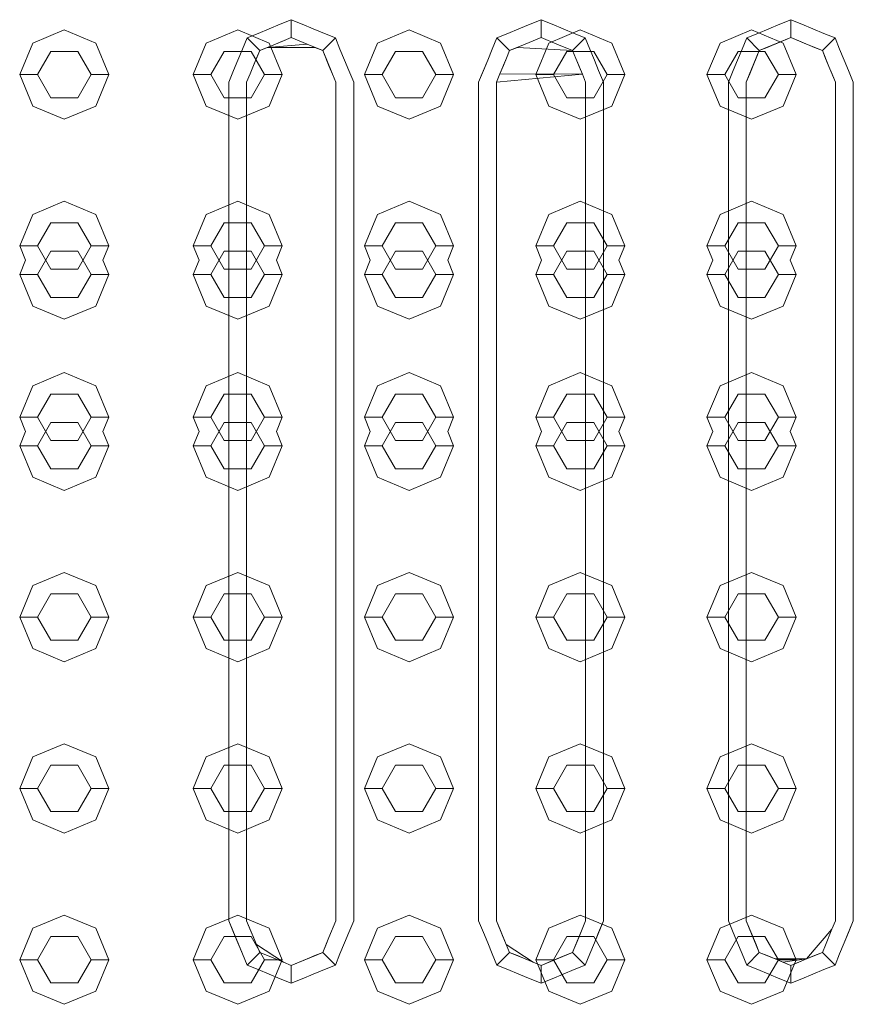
# Model space of a CAD drawing. Header units: millimetres. Extents: x 2 to 902, y -447 to 199.
# Tile 543 of 656: x 26.745 to 27.212, y 154.983 to 155.535. Entities that reach past the tile are written whole.
import ezdxf

# ---------------------------------------------------------------- set-up
doc = ezdxf.new("R2010")
doc.units = ezdxf.units.MM
doc.header["$MEASUREMENT"] = 0
doc.layers.add('IFC-Elemento construtivo genérico-Contorno', color=253, linetype='Continuous', lineweight=5)

msp = doc.modelspace()

# ---------------------------------------------------------------- linework, layer by layer
at = {"layer": 'IFC-Elemento construtivo genérico-Contorno', "color": 7, "lineweight": 5}
for p, q in [((26.88473, 155.53007), (26.89092, 155.53263)), ((26.89092, 155.53263), (26.89711, 155.5352)), ((26.89711, 155.5252), (26.89711, 155.5352)), ((26.89711, 155.5352), (26.90329, 155.53263)), ((26.90329, 155.53263), (26.90948, 155.53007)), ((27.02473, 155.53007), (27.03092, 155.53263)), ((27.03092, 155.53263), (27.03711, 155.5352)), ((27.03711, 155.5252), (27.03711, 155.5352)), ((27.03711, 155.5352), (27.04329, 155.53263)), ((27.04329, 155.53263), (27.04948, 155.53007)), ((27.16473, 155.53007), (27.17092, 155.53263)), ((27.17092, 155.53263), (27.17711, 155.5352)), ((27.17711, 155.5252), (27.17711, 155.5352)), ((27.17711, 155.5352), (27.18329, 155.53263)), ((27.18329, 155.53263), (27.18948, 155.53007)), ((26.75225, 155.5221), (26.76992, 155.52943)), ((26.76992, 155.52943), (26.7876, 155.5221)), ((26.84943, 155.5221), (26.86711, 155.52943)), ((26.86711, 155.52943), (26.88478, 155.5221)), ((26.87236, 155.52495), (26.87854, 155.52751)), ((26.87854, 155.52751), (26.88473, 155.53007)), ((26.90948, 155.53007), (26.91567, 155.52751)), ((26.91567, 155.52751), (26.92186, 155.52495)), ((26.94543, 155.5221), (26.96311, 155.52943)), ((26.96311, 155.52943), (26.98078, 155.5221)), ((27.01236, 155.52495), (27.01854, 155.52751)), ((27.01854, 155.52751), (27.02473, 155.53007)), ((27.04143, 155.5221), (27.05911, 155.52943)), ((27.04948, 155.53007), (27.05567, 155.52751)), ((27.05567, 155.52751), (27.06186, 155.52495)), ((27.05911, 155.52943), (27.07678, 155.5221)), ((27.13743, 155.5221), (27.15511, 155.52943)), ((27.15236, 155.52495), (27.15854, 155.52751)), ((27.15511, 155.52943), (27.17278, 155.5221)), ((27.15854, 155.52751), (27.16473, 155.53007)), ((27.18948, 155.53007), (27.19567, 155.52751)), ((27.19567, 155.52751), (27.20186, 155.52495)), ((26.74492, 155.50443), (26.75225, 155.5221)), ((26.7876, 155.5221), (26.79492, 155.50443)), ((26.84211, 155.50443), (26.84943, 155.5221)), ((26.86979, 155.51876), (26.87236, 155.52495)), ((26.87236, 155.52495), (26.87943, 155.51788)), ((26.87943, 155.51788), (26.88827, 155.52154)), ((26.88383, 155.5197), (26.90594, 155.52154)), ((26.88385, 155.5197), (26.88827, 155.52154)), ((26.88478, 155.5221), (26.89211, 155.50443)), ((26.88827, 155.52154), (26.89711, 155.5252)), ((26.88827, 155.52154), (26.89269, 155.52336)), ((26.89269, 155.52336), (26.89711, 155.5252)), ((26.89711, 155.5252), (26.90594, 155.52154)), ((26.89711, 155.5252), (26.90153, 155.52336)), ((26.90153, 155.52336), (26.90594, 155.52154)), ((26.90594, 155.52154), (26.91478, 155.51788)), ((26.91478, 155.51788), (26.92186, 155.52495)), ((26.92186, 155.52495), (26.92442, 155.51876)), ((26.93811, 155.50443), (26.94543, 155.5221)), ((26.98078, 155.5221), (26.98811, 155.50443)), ((27.00979, 155.51876), (27.01236, 155.52495)), ((27.01236, 155.52495), (27.01943, 155.51788)), ((27.01943, 155.51788), (27.02827, 155.52154)), ((27.02827, 155.52154), (27.03711, 155.5252)), ((27.03411, 155.50443), (27.04143, 155.5221)), ((27.03711, 155.5252), (27.04594, 155.52154)), ((27.04594, 155.52154), (27.05478, 155.51788)), ((27.05478, 155.51788), (27.06186, 155.52495)), ((27.06186, 155.52495), (27.06442, 155.51876)), ((27.07678, 155.5221), (27.08411, 155.50443)), ((27.13011, 155.50443), (27.13743, 155.5221)), ((27.14979, 155.51876), (27.15236, 155.52495)), ((27.15236, 155.52495), (27.15943, 155.51788)), ((27.15943, 155.51788), (27.17711, 155.5252)), ((27.15943, 155.51788), (27.16827, 155.52154)), ((27.16385, 155.5197), (27.17269, 155.52336)), ((27.16827, 155.52154), (27.17711, 155.5252)), ((27.17269, 155.52336), (27.17711, 155.5252)), ((27.17278, 155.5221), (27.18011, 155.50443)), ((27.17711, 155.5252), (27.18594, 155.52154)), ((27.17711, 155.5252), (27.18153, 155.52336)), ((27.18153, 155.52336), (27.19036, 155.5197)), ((27.18594, 155.52154), (27.19478, 155.51788)), ((27.19478, 155.51788), (27.20186, 155.52495)), ((27.20186, 155.52495), (27.20442, 155.51876)), ((26.75492, 155.50443), (26.76242, 155.51742)), ((26.76242, 155.51742), (26.77742, 155.51742)), ((26.77742, 155.51742), (26.78492, 155.50443)), ((26.85211, 155.50443), (26.85961, 155.51742)), ((26.85961, 155.51742), (26.87461, 155.51742)), ((26.86723, 155.51257), (26.86979, 155.51876)), ((26.87461, 155.51742), (26.88211, 155.50443)), ((26.876, 155.50958), (26.87943, 155.51788)), ((26.87771, 155.51373), (26.87943, 155.51788)), ((26.87943, 155.51788), (26.88385, 155.5197)), ((26.88385, 155.5197), (26.91038, 155.5197)), ((26.91036, 155.5197), (26.91478, 155.51788)), ((26.91478, 155.51788), (26.91844, 155.50904)), ((26.91478, 155.51788), (26.91661, 155.51345)), ((26.92442, 155.51876), (26.92698, 155.51257)), ((26.94811, 155.50443), (26.95561, 155.51742)), ((26.95561, 155.51742), (26.97061, 155.51742)), ((26.97061, 155.51742), (26.97811, 155.50443)), ((27.00723, 155.51257), (27.00979, 155.51876)), ((27.01771, 155.51373), (27.01943, 155.51788)), ((27.01943, 155.51788), (27.02385, 155.5197)), ((27.02385, 155.5197), (27.05478, 155.51788)), ((27.04411, 155.50443), (27.05161, 155.51742)), ((27.05161, 155.51742), (27.06661, 155.51742)), ((27.05478, 155.51788), (27.05844, 155.50904)), ((27.05478, 155.51788), (27.05661, 155.51345)), ((27.06442, 155.51876), (27.06698, 155.51257)), ((27.06661, 155.51742), (27.07411, 155.50443)), ((27.14011, 155.50443), (27.14761, 155.51742)), ((27.14723, 155.51257), (27.14979, 155.51876)), ((27.14761, 155.51742), (27.16261, 155.51742)), ((27.15211, 155.5002), (27.15943, 155.51788)), ((27.15405, 155.5049), (27.15943, 155.51788)), ((27.156, 155.50958), (27.15943, 155.51788)), ((27.15771, 155.51373), (27.15943, 155.51788)), ((27.15943, 155.51788), (27.16385, 155.5197)), ((27.16261, 155.51742), (27.17011, 155.50443)), ((27.19036, 155.5197), (27.19478, 155.51788)), ((27.19478, 155.51788), (27.19844, 155.50904)), ((27.19478, 155.51788), (27.19661, 155.51345)), ((27.20442, 155.51876), (27.20698, 155.51257)), ((26.86483, 155.50677), (26.86723, 155.51257)), ((26.876, 155.50958), (26.87771, 155.51373)), ((26.91661, 155.51345), (26.92028, 155.50461)), ((26.92698, 155.51257), (26.92938, 155.50677)), ((27.00211, 155.5002), (27.00723, 155.51257)), ((27.00483, 155.50677), (27.00723, 155.51257)), ((27.01405, 155.5049), (27.01771, 155.51373)), ((27.016, 155.50958), (27.01771, 155.51373)), ((27.05661, 155.51345), (27.06028, 155.50461)), ((27.06698, 155.51257), (27.06938, 155.50677)), ((27.14483, 155.50677), (27.14723, 155.51257)), ((27.156, 155.50958), (27.15771, 155.51373)), ((27.19661, 155.51345), (27.19844, 155.50904)), ((27.20698, 155.51257), (27.20938, 155.50677)), ((26.86211, 155.5002), (26.86483, 155.50677)), ((26.87211, 155.5002), (26.87405, 155.5049)), ((26.87405, 155.5049), (26.876, 155.50958)), ((26.91844, 155.50904), (26.92028, 155.50461)), ((26.92938, 155.50677), (26.93211, 155.5002)), ((27.00211, 155.5002), (27.00483, 155.50677)), ((27.01211, 155.5002), (27.01405, 155.5049)), ((27.01405, 155.5049), (27.016, 155.50958)), ((27.01405, 155.5049), (27.06028, 155.50461)), ((27.05844, 155.50904), (27.06028, 155.50461)), ((27.06938, 155.50677), (27.07211, 155.5002)), ((27.14211, 155.5002), (27.14483, 155.50677)), ((27.15211, 155.5002), (27.15405, 155.5049)), ((27.15405, 155.5049), (27.156, 155.50958)), ((27.19844, 155.50904), (27.20211, 155.5002)), ((27.19844, 155.50904), (27.20028, 155.50461)), ((27.20938, 155.50677), (27.21211, 155.5002)), ((26.74492, 155.50443), (26.75492, 155.50443)), ((26.74492, 155.50443), (26.75225, 155.48675)), ((26.75492, 155.50443), (26.76242, 155.49144)), ((26.77742, 155.49144), (26.78492, 155.50443)), ((26.78492, 155.50443), (26.79492, 155.50443)), ((26.7876, 155.48675), (26.79492, 155.50443)), ((26.84211, 155.50443), (26.85211, 155.50443)), ((26.84211, 155.50443), (26.84943, 155.48675)), ((26.85211, 155.50443), (26.85961, 155.49144)), ((26.86211, 155.0302), (26.86211, 155.5002)), ((26.87211, 155.0302), (26.87211, 155.5002)), ((26.87461, 155.49144), (26.88211, 155.50443)), ((26.88211, 155.50443), (26.89211, 155.50443)), ((26.88478, 155.48675), (26.89211, 155.50443)), ((26.92028, 155.50461), (26.92211, 155.5002)), ((26.92211, 155.0302), (26.92211, 155.5002)), ((26.93211, 155.0302), (26.93211, 155.5002)), ((26.93811, 155.50443), (26.94811, 155.50443)), ((26.93811, 155.50443), (26.94543, 155.48675)), ((26.94811, 155.50443), (26.95561, 155.49144)), ((26.97061, 155.49144), (26.97811, 155.50443)), ((26.97811, 155.50443), (26.98811, 155.50443)), ((26.98078, 155.48675), (26.98811, 155.50443)), ((27.00211, 155.0302), (27.00211, 155.5002)), ((27.01211, 155.5002), (27.06028, 155.50461)), ((27.01211, 155.0302), (27.01211, 155.5002)), ((27.03411, 155.50443), (27.04411, 155.50443)), ((27.03411, 155.50443), (27.04143, 155.48675)), ((27.04411, 155.50443), (27.05161, 155.49144)), ((27.06028, 155.50461), (27.06211, 155.5002)), ((27.06211, 155.0302), (27.06211, 155.5002)), ((27.06661, 155.49144), (27.07411, 155.50443)), ((27.07211, 155.0302), (27.07211, 155.5002)), ((27.07411, 155.50443), (27.08411, 155.50443)), ((27.07678, 155.48675), (27.08411, 155.50443)), ((27.13011, 155.50443), (27.14011, 155.50443)), ((27.13011, 155.50443), (27.13743, 155.48675)), ((27.14011, 155.50443), (27.14761, 155.49144)), ((27.14211, 155.0302), (27.14211, 155.5002)), ((27.15211, 155.0302), (27.15211, 155.5002)), ((27.16261, 155.49144), (27.17011, 155.50443)), ((27.17011, 155.50443), (27.18011, 155.50443)), ((27.17278, 155.48675), (27.18011, 155.50443)), ((27.20028, 155.50461), (27.20211, 155.5002)), ((27.20211, 155.0302), (27.20211, 155.5002)), ((27.21211, 155.0302), (27.21211, 155.5002)), ((26.76242, 155.49144), (26.77742, 155.49144)), ((26.85961, 155.49144), (26.87461, 155.49144)), ((26.95561, 155.49144), (26.97061, 155.49144)), ((27.05161, 155.49144), (27.06661, 155.49144)), ((27.14761, 155.49144), (27.16261, 155.49144)), ((26.75225, 155.48675), (26.76992, 155.47943)), ((26.76992, 155.47943), (26.7876, 155.48675)), ((26.84943, 155.48675), (26.86711, 155.47943)), ((26.86711, 155.47943), (26.88478, 155.48675)), ((26.94543, 155.48675), (26.96311, 155.47943)), ((26.96311, 155.47943), (26.98078, 155.48675)), ((27.04143, 155.48675), (27.05911, 155.47943)), ((27.05911, 155.47943), (27.07678, 155.48675)), ((27.13743, 155.48675), (27.15511, 155.47943)), ((27.15511, 155.47943), (27.17278, 155.48675)), ((26.75225, 155.42611), (26.76992, 155.43343)), ((26.76992, 155.43343), (26.7876, 155.42611)), ((26.84943, 155.42611), (26.86711, 155.43343)), ((26.86711, 155.43343), (26.88478, 155.42611)), ((26.94543, 155.42611), (26.96311, 155.43343)), ((26.96311, 155.43343), (26.98078, 155.42611)), ((27.04143, 155.42611), (27.05911, 155.43343)), ((27.05911, 155.43343), (27.07678, 155.42611)), ((27.13743, 155.42611), (27.15511, 155.43343)), ((27.15511, 155.43343), (27.17278, 155.42611)), ((26.74492, 155.40843), (26.75225, 155.42611)), ((26.7876, 155.42611), (26.79492, 155.40843)), ((26.84211, 155.40843), (26.84943, 155.42611)), ((26.88478, 155.42611), (26.89211, 155.40843)), ((26.93811, 155.40843), (26.94543, 155.42611)), ((26.98078, 155.42611), (26.98811, 155.40843)), ((27.03411, 155.40843), (27.04143, 155.42611)), ((27.07678, 155.42611), (27.08411, 155.40843)), ((27.13011, 155.40843), (27.13743, 155.42611)), ((27.17278, 155.42611), (27.18011, 155.40843)), ((26.75492, 155.40843), (26.76242, 155.42142)), ((26.76242, 155.42142), (26.77742, 155.42142)), ((26.77742, 155.42142), (26.78492, 155.40843)), ((26.85211, 155.40843), (26.85961, 155.42142)), ((26.85961, 155.42142), (26.87461, 155.42142)), ((26.87461, 155.42142), (26.88211, 155.40843)), ((26.94811, 155.40843), (26.95561, 155.42142)), ((26.95561, 155.42142), (26.97061, 155.42142)), ((26.97061, 155.42142), (26.97811, 155.40843)), ((27.04411, 155.40843), (27.05161, 155.42142)), ((27.05161, 155.42142), (27.06661, 155.42142)), ((27.06661, 155.42142), (27.07411, 155.40843)), ((27.14011, 155.40843), (27.14761, 155.42142)), ((27.14761, 155.42142), (27.16261, 155.42142)), ((27.16261, 155.42142), (27.17011, 155.40843)), ((26.74492, 155.40843), (26.75492, 155.40843)), ((26.74492, 155.40843), (26.74824, 155.40043)), ((26.75492, 155.40843), (26.76242, 155.39544)), ((26.75492, 155.39243), (26.76242, 155.40542)), ((26.76242, 155.40542), (26.77742, 155.40542)), ((26.77742, 155.39544), (26.78492, 155.40843)), ((26.77742, 155.40542), (26.78492, 155.39243)), ((26.78492, 155.40843), (26.79492, 155.40843)), ((26.79161, 155.40043), (26.79492, 155.40843)), ((26.84211, 155.40843), (26.85211, 155.40843)), ((26.84211, 155.40843), (26.84542, 155.40043)), ((26.85211, 155.40843), (26.85961, 155.39544)), ((26.85211, 155.39243), (26.85961, 155.40542)), ((26.85961, 155.40542), (26.87461, 155.40542)), ((26.87461, 155.39544), (26.88211, 155.40843)), ((26.87461, 155.40542), (26.88211, 155.39243)), ((26.88211, 155.40843), (26.89211, 155.40843)), ((26.88879, 155.40043), (26.89211, 155.40843)), ((26.93811, 155.40843), (26.94811, 155.40843)), ((26.93811, 155.40843), (26.94142, 155.40043)), ((26.94811, 155.40843), (26.95561, 155.39544)), ((26.94811, 155.39243), (26.95561, 155.40542)), ((26.95561, 155.40542), (26.97061, 155.40542)), ((26.97061, 155.39544), (26.97811, 155.40843)), ((26.97061, 155.40542), (26.97811, 155.39243)), ((26.97811, 155.40843), (26.98811, 155.40843)), ((26.98479, 155.40043), (26.98811, 155.40843)), ((27.03411, 155.40843), (27.04411, 155.40843)), ((27.03411, 155.40843), (27.03742, 155.40043)), ((27.04411, 155.40843), (27.05161, 155.39544)), ((27.04411, 155.39243), (27.05161, 155.40542)), ((27.05161, 155.40542), (27.06661, 155.40542)), ((27.06661, 155.39544), (27.07411, 155.40843)), ((27.06661, 155.40542), (27.07411, 155.39243)), ((27.07411, 155.40843), (27.08411, 155.40843)), ((27.08079, 155.40043), (27.08411, 155.40843)), ((27.13011, 155.40843), (27.14011, 155.40843)), ((27.13011, 155.40843), (27.13342, 155.40043)), ((27.14011, 155.40843), (27.14761, 155.39544)), ((27.14011, 155.39243), (27.14761, 155.40542)), ((27.14761, 155.40542), (27.16261, 155.40542)), ((27.16261, 155.39544), (27.17011, 155.40843)), ((27.16261, 155.40542), (27.17011, 155.39243)), ((27.17011, 155.40843), (27.18011, 155.40843)), ((27.17679, 155.40043), (27.18011, 155.40843)), ((26.74492, 155.39243), (26.74824, 155.40043)), ((26.79161, 155.40043), (26.79492, 155.39243)), ((26.84211, 155.39243), (26.84542, 155.40043)), ((26.88879, 155.40043), (26.89211, 155.39243)), ((26.93811, 155.39243), (26.94142, 155.40043)), ((26.98479, 155.40043), (26.98811, 155.39243)), ((27.03411, 155.39243), (27.03742, 155.40043)), ((27.08079, 155.40043), (27.08411, 155.39243)), ((27.13011, 155.39243), (27.13342, 155.40043)), ((27.17679, 155.40043), (27.18011, 155.39243)), ((26.76242, 155.39544), (26.77742, 155.39544)), ((26.85961, 155.39544), (26.87461, 155.39544)), ((26.95561, 155.39544), (26.97061, 155.39544)), ((27.05161, 155.39544), (27.06661, 155.39544)), ((27.14761, 155.39544), (27.16261, 155.39544)), ((26.74492, 155.39243), (26.75492, 155.39243)), ((26.74492, 155.39243), (26.75225, 155.37475)), ((26.75492, 155.39243), (26.76242, 155.37944)), ((26.77742, 155.37944), (26.78492, 155.39243)), ((26.78492, 155.39243), (26.79492, 155.39243)), ((26.7876, 155.37475), (26.79492, 155.39243)), ((26.84211, 155.39243), (26.85211, 155.39243)), ((26.84211, 155.39243), (26.84943, 155.37475)), ((26.85211, 155.39243), (26.85961, 155.37944)), ((26.87461, 155.37944), (26.88211, 155.39243)), ((26.88211, 155.39243), (26.89211, 155.39243)), ((26.88478, 155.37475), (26.89211, 155.39243)), ((26.93811, 155.39243), (26.94811, 155.39243)), ((26.93811, 155.39243), (26.94543, 155.37475)), ((26.94811, 155.39243), (26.95561, 155.37944)), ((26.97061, 155.37944), (26.97811, 155.39243)), ((26.97811, 155.39243), (26.98811, 155.39243)), ((26.98078, 155.37475), (26.98811, 155.39243)), ((27.03411, 155.39243), (27.04411, 155.39243)), ((27.03411, 155.39243), (27.04143, 155.37475)), ((27.04411, 155.39243), (27.05161, 155.37944)), ((27.06661, 155.37944), (27.07411, 155.39243)), ((27.07411, 155.39243), (27.08411, 155.39243)), ((27.07678, 155.37475), (27.08411, 155.39243)), ((27.13011, 155.39243), (27.14011, 155.39243)), ((27.13011, 155.39243), (27.13743, 155.37475)), ((27.14011, 155.39243), (27.14761, 155.37944)), ((27.16261, 155.37944), (27.17011, 155.39243)), ((27.17011, 155.39243), (27.18011, 155.39243)), ((27.17278, 155.37475), (27.18011, 155.39243)), ((26.76242, 155.37944), (26.77742, 155.37944)), ((26.85961, 155.37944), (26.87461, 155.37944)), ((26.95561, 155.37944), (26.97061, 155.37944)), ((27.05161, 155.37944), (27.06661, 155.37944)), ((27.14761, 155.37944), (27.16261, 155.37944)), ((26.75225, 155.37475), (26.76992, 155.36743)), ((26.76992, 155.36743), (26.7876, 155.37475)), ((26.84943, 155.37475), (26.86711, 155.36743)), ((26.86711, 155.36743), (26.88478, 155.37475)), ((26.94543, 155.37475), (26.96311, 155.36743)), ((26.96311, 155.36743), (26.98078, 155.37475)), ((27.04143, 155.37475), (27.05911, 155.36743)), ((27.05911, 155.36743), (27.07678, 155.37475)), ((27.13743, 155.37475), (27.15511, 155.36743)), ((27.15511, 155.36743), (27.17278, 155.37475)), ((26.75225, 155.33011), (26.76992, 155.33743)), ((26.76992, 155.33743), (26.7876, 155.33011)), ((26.84943, 155.33011), (26.86711, 155.33743)), ((26.86711, 155.33743), (26.88478, 155.33011)), ((26.94543, 155.33011), (26.96311, 155.33743)), ((26.96311, 155.33743), (26.98078, 155.33011)), ((27.04143, 155.33011), (27.05911, 155.33743)), ((27.05911, 155.33743), (27.07678, 155.33011)), ((27.13743, 155.33011), (27.15511, 155.33743)), ((27.15511, 155.33743), (27.17278, 155.33011)), ((26.74492, 155.31243), (26.75225, 155.33011)), ((26.7876, 155.33011), (26.79492, 155.31243)), ((26.84211, 155.31243), (26.84943, 155.33011)), ((26.88478, 155.33011), (26.89211, 155.31243)), ((26.93811, 155.31243), (26.94543, 155.33011)), ((26.98078, 155.33011), (26.98811, 155.31243)), ((27.03411, 155.31243), (27.04143, 155.33011)), ((27.07678, 155.33011), (27.08411, 155.31243)), ((27.13011, 155.31243), (27.13743, 155.33011)), ((27.17278, 155.33011), (27.18011, 155.31243)), ((26.75492, 155.31243), (26.76242, 155.32542)), ((26.76242, 155.32542), (26.77742, 155.32542)), ((26.77742, 155.32542), (26.78492, 155.31243)), ((26.85211, 155.31243), (26.85961, 155.32542)), ((26.85961, 155.32542), (26.87461, 155.32542)), ((26.87461, 155.32542), (26.88211, 155.31243)), ((26.94811, 155.31243), (26.95561, 155.32542)), ((26.95561, 155.32542), (26.97061, 155.32542)), ((26.97061, 155.32542), (26.97811, 155.31243)), ((27.04411, 155.31243), (27.05161, 155.32542)), ((27.05161, 155.32542), (27.06661, 155.32542)), ((27.06661, 155.32542), (27.07411, 155.31243)), ((27.14011, 155.31243), (27.14761, 155.32542)), ((27.14761, 155.32542), (27.16261, 155.32542)), ((27.16261, 155.32542), (27.17011, 155.31243)), ((26.74492, 155.31243), (26.75492, 155.31243)), ((26.74492, 155.31243), (26.74824, 155.30443)), ((26.75492, 155.31243), (26.76242, 155.29944)), ((26.77742, 155.29944), (26.78492, 155.31243)), ((26.78492, 155.31243), (26.79492, 155.31243)), ((26.79161, 155.30443), (26.79492, 155.31243)), ((26.84211, 155.31243), (26.85211, 155.31243)), ((26.84211, 155.31243), (26.84542, 155.30443)), ((26.85211, 155.31243), (26.85961, 155.29944)), ((26.87461, 155.29944), (26.88211, 155.31243)), ((26.88211, 155.31243), (26.89211, 155.31243)), ((26.88879, 155.30443), (26.89211, 155.31243)), ((26.93811, 155.31243), (26.94811, 155.31243)), ((26.93811, 155.31243), (26.94142, 155.30443)), ((26.94811, 155.31243), (26.95561, 155.29944)), ((26.97061, 155.29944), (26.97811, 155.31243)), ((26.97811, 155.31243), (26.98811, 155.31243)), ((26.98479, 155.30443), (26.98811, 155.31243)), ((27.03411, 155.31243), (27.04411, 155.31243)), ((27.03411, 155.31243), (27.03742, 155.30443)), ((27.04411, 155.31243), (27.05161, 155.29944)), ((27.06661, 155.29944), (27.07411, 155.31243)), ((27.07411, 155.31243), (27.08411, 155.31243)), ((27.08079, 155.30443), (27.08411, 155.31243)), ((27.13011, 155.31243), (27.14011, 155.31243)), ((27.13011, 155.31243), (27.13342, 155.30443)), ((27.14011, 155.31243), (27.14761, 155.29944)), ((27.16261, 155.29944), (27.17011, 155.31243)), ((27.17011, 155.31243), (27.18011, 155.31243)), ((27.17679, 155.30443), (27.18011, 155.31243)), ((26.75492, 155.29643), (26.76242, 155.30942)), ((26.76242, 155.30942), (26.77742, 155.30942)), ((26.77742, 155.30942), (26.78492, 155.29643)), ((26.85211, 155.29643), (26.85961, 155.30942)), ((26.85961, 155.30942), (26.87461, 155.30942)), ((26.87461, 155.30942), (26.88211, 155.29643)), ((26.94811, 155.29643), (26.95561, 155.30942)), ((26.95561, 155.30942), (26.97061, 155.30942)), ((26.97061, 155.30942), (26.97811, 155.29643)), ((27.04411, 155.29643), (27.05161, 155.30942)), ((27.05161, 155.30942), (27.06661, 155.30942)), ((27.06661, 155.30942), (27.07411, 155.29643)), ((27.14011, 155.29643), (27.14761, 155.30942)), ((27.14761, 155.30942), (27.16261, 155.30942)), ((27.16261, 155.30942), (27.17011, 155.29643)), ((26.74492, 155.29643), (26.74824, 155.30443)), ((26.79161, 155.30443), (26.79492, 155.29643)), ((26.84211, 155.29643), (26.84542, 155.30443)), ((26.88879, 155.30443), (26.89211, 155.29643)), ((26.93811, 155.29643), (26.94142, 155.30443)), ((26.98479, 155.30443), (26.98811, 155.29643)), ((27.03411, 155.29643), (27.03742, 155.30443)), ((27.08079, 155.30443), (27.08411, 155.29643)), ((27.13011, 155.29643), (27.13342, 155.30443)), ((27.17679, 155.30443), (27.18011, 155.29643)), ((26.74492, 155.29643), (26.75492, 155.29643)), ((26.74492, 155.29643), (26.75225, 155.27875)), ((26.75492, 155.29643), (26.76242, 155.28344)), ((26.76242, 155.29944), (26.77742, 155.29944)), ((26.77742, 155.28344), (26.78492, 155.29643)), ((26.78492, 155.29643), (26.79492, 155.29643)), ((26.7876, 155.27875), (26.79492, 155.29643)), ((26.84211, 155.29643), (26.85211, 155.29643)), ((26.84211, 155.29643), (26.84943, 155.27875)), ((26.85211, 155.29643), (26.85961, 155.28344)), ((26.85961, 155.29944), (26.87461, 155.29944)), ((26.87461, 155.28344), (26.88211, 155.29643)), ((26.88211, 155.29643), (26.89211, 155.29643)), ((26.88478, 155.27875), (26.89211, 155.29643)), ((26.93811, 155.29643), (26.94811, 155.29643)), ((26.93811, 155.29643), (26.94543, 155.27875)), ((26.94811, 155.29643), (26.95561, 155.28344)), ((26.95561, 155.29944), (26.97061, 155.29944)), ((26.97061, 155.28344), (26.97811, 155.29643)), ((26.97811, 155.29643), (26.98811, 155.29643)), ((26.98078, 155.27875), (26.98811, 155.29643)), ((27.03411, 155.29643), (27.04411, 155.29643)), ((27.03411, 155.29643), (27.04143, 155.27875)), ((27.04411, 155.29643), (27.05161, 155.28344)), ((27.05161, 155.29944), (27.06661, 155.29944)), ((27.06661, 155.28344), (27.07411, 155.29643)), ((27.07411, 155.29643), (27.08411, 155.29643)), ((27.07678, 155.27875), (27.08411, 155.29643)), ((27.13011, 155.29643), (27.14011, 155.29643)), ((27.13011, 155.29643), (27.13743, 155.27875)), ((27.14011, 155.29643), (27.14761, 155.28344)), ((27.14761, 155.29944), (27.16261, 155.29944)), ((27.16261, 155.28344), (27.17011, 155.29643)), ((27.17011, 155.29643), (27.18011, 155.29643)), ((27.17278, 155.27875), (27.18011, 155.29643)), ((26.75225, 155.27875), (26.76992, 155.27143)), ((26.76242, 155.28344), (26.77742, 155.28344)), ((26.76992, 155.27143), (26.7876, 155.27875)), ((26.84943, 155.27875), (26.86711, 155.27143)), ((26.85961, 155.28344), (26.87461, 155.28344)), ((26.86711, 155.27143), (26.88478, 155.27875)), ((26.94543, 155.27875), (26.96311, 155.27143)), ((26.95561, 155.28344), (26.97061, 155.28344)), ((26.96311, 155.27143), (26.98078, 155.27875)), ((27.04143, 155.27875), (27.05911, 155.27143)), ((27.05161, 155.28344), (27.06661, 155.28344)), ((27.05911, 155.27143), (27.07678, 155.27875)), ((27.13743, 155.27875), (27.15511, 155.27143)), ((27.14761, 155.28344), (27.16261, 155.28344)), ((27.15511, 155.27143), (27.17278, 155.27875)), ((26.75225, 155.21811), (26.76992, 155.22543)), ((26.76992, 155.22543), (26.7876, 155.21811)), ((26.84943, 155.21811), (26.86711, 155.22543)), ((26.86711, 155.22543), (26.88478, 155.21811)), ((26.94543, 155.21811), (26.96311, 155.22543)), ((26.96311, 155.22543), (26.98078, 155.21811)), ((27.04143, 155.21811), (27.05911, 155.22543)), ((27.05911, 155.22543), (27.07678, 155.21811)), ((27.13743, 155.21811), (27.15511, 155.22543)), ((27.15511, 155.22543), (27.17278, 155.21811)), ((26.74492, 155.20043), (26.75225, 155.21811)), ((26.7876, 155.21811), (26.79492, 155.20043)), ((26.84211, 155.20043), (26.84943, 155.21811)), ((26.88478, 155.21811), (26.89211, 155.20043)), ((26.93811, 155.20043), (26.94543, 155.21811)), ((26.98078, 155.21811), (26.98811, 155.20043)), ((27.03411, 155.20043), (27.04143, 155.21811)), ((27.07678, 155.21811), (27.08411, 155.20043)), ((27.13011, 155.20043), (27.13743, 155.21811)), ((27.17278, 155.21811), (27.18011, 155.20043)), ((26.75492, 155.20043), (26.76242, 155.21342)), ((26.76242, 155.21342), (26.77742, 155.21342)), ((26.77742, 155.21342), (26.78492, 155.20043)), ((26.85211, 155.20043), (26.85961, 155.21342)), ((26.85961, 155.21342), (26.87461, 155.21342)), ((26.87461, 155.21342), (26.88211, 155.20043)), ((26.94811, 155.20043), (26.95561, 155.21342)), ((26.95561, 155.21342), (26.97061, 155.21342)), ((26.97061, 155.21342), (26.97811, 155.20043)), ((27.04411, 155.20043), (27.05161, 155.21342)), ((27.05161, 155.21342), (27.06661, 155.21342)), ((27.06661, 155.21342), (27.07411, 155.20043)), ((27.14011, 155.20043), (27.14761, 155.21342)), ((27.14761, 155.21342), (27.16261, 155.21342)), ((27.16261, 155.21342), (27.17011, 155.20043)), ((26.74492, 155.20043), (26.75492, 155.20043)), ((26.74492, 155.20043), (26.75225, 155.18275)), ((26.75492, 155.20043), (26.76242, 155.18744)), ((26.77742, 155.18744), (26.78492, 155.20043)), ((26.78492, 155.20043), (26.79492, 155.20043)), ((26.7876, 155.18275), (26.79492, 155.20043)), ((26.84211, 155.20043), (26.85211, 155.20043)), ((26.84211, 155.20043), (26.84943, 155.18275)), ((26.85211, 155.20043), (26.85961, 155.18744)), ((26.87461, 155.18744), (26.88211, 155.20043)), ((26.88211, 155.20043), (26.89211, 155.20043)), ((26.88478, 155.18275), (26.89211, 155.20043)), ((26.93811, 155.20043), (26.94811, 155.20043)), ((26.93811, 155.20043), (26.94543, 155.18275)), ((26.94811, 155.20043), (26.95561, 155.18744)), ((26.97061, 155.18744), (26.97811, 155.20043)), ((26.97811, 155.20043), (26.98811, 155.20043)), ((26.98078, 155.18275), (26.98811, 155.20043)), ((27.03411, 155.20043), (27.04411, 155.20043)), ((27.03411, 155.20043), (27.04143, 155.18275)), ((27.04411, 155.20043), (27.05161, 155.18744)), ((27.06661, 155.18744), (27.07411, 155.20043)), ((27.07411, 155.20043), (27.08411, 155.20043)), ((27.07678, 155.18275), (27.08411, 155.20043)), ((27.13011, 155.20043), (27.14011, 155.20043)), ((27.13011, 155.20043), (27.13743, 155.18275)), ((27.14011, 155.20043), (27.14761, 155.18744)), ((27.16261, 155.18744), (27.17011, 155.20043)), ((27.17011, 155.20043), (27.18011, 155.20043)), ((27.17278, 155.18275), (27.18011, 155.20043)), ((26.76242, 155.18744), (26.77742, 155.18744)), ((26.85961, 155.18744), (26.87461, 155.18744)), ((26.95561, 155.18744), (26.97061, 155.18744)), ((27.05161, 155.18744), (27.06661, 155.18744)), ((27.14761, 155.18744), (27.16261, 155.18744)), ((26.75225, 155.18275), (26.76992, 155.17543)), ((26.76992, 155.17543), (26.7876, 155.18275)), ((26.84943, 155.18275), (26.86711, 155.17543)), ((26.86711, 155.17543), (26.88478, 155.18275)), ((26.94543, 155.18275), (26.96311, 155.17543)), ((26.96311, 155.17543), (26.98078, 155.18275)), ((27.04143, 155.18275), (27.05911, 155.17543)), ((27.05911, 155.17543), (27.07678, 155.18275)), ((27.13743, 155.18275), (27.15511, 155.17543)), ((27.15511, 155.17543), (27.17278, 155.18275)), ((26.75225, 155.1221), (26.76992, 155.12943)), ((26.76992, 155.12943), (26.7876, 155.1221)), ((26.84943, 155.1221), (26.86711, 155.12943)), ((26.86711, 155.12943), (26.88478, 155.1221)), ((26.94543, 155.1221), (26.96311, 155.12943)), ((26.96311, 155.12943), (26.98078, 155.1221)), ((27.04143, 155.1221), (27.05911, 155.12943)), ((27.05911, 155.12943), (27.07678, 155.1221)), ((27.13743, 155.1221), (27.15511, 155.12943)), ((27.15511, 155.12943), (27.17278, 155.1221)), ((26.74492, 155.10443), (26.75225, 155.1221)), ((26.7876, 155.1221), (26.79492, 155.10443)), ((26.84211, 155.10443), (26.84943, 155.1221)), ((26.88478, 155.1221), (26.89211, 155.10443)), ((26.93811, 155.10443), (26.94543, 155.1221)), ((26.98078, 155.1221), (26.98811, 155.10443)), ((27.03411, 155.10443), (27.04143, 155.1221)), ((27.07678, 155.1221), (27.08411, 155.10443)), ((27.13011, 155.10443), (27.13743, 155.1221)), ((27.17278, 155.1221), (27.18011, 155.10443)), ((26.75492, 155.10443), (26.76242, 155.11742)), ((26.76242, 155.11742), (26.77742, 155.11742)), ((26.77742, 155.11742), (26.78492, 155.10443)), ((26.85211, 155.10443), (26.85961, 155.11742)), ((26.85961, 155.11742), (26.87461, 155.11742)), ((26.87461, 155.11742), (26.88211, 155.10443)), ((26.94811, 155.10443), (26.95561, 155.11742)), ((26.95561, 155.11742), (26.97061, 155.11742)), ((26.97061, 155.11742), (26.97811, 155.10443)), ((27.04411, 155.10443), (27.05161, 155.11742)), ((27.05161, 155.11742), (27.06661, 155.11742)), ((27.06661, 155.11742), (27.07411, 155.10443)), ((27.14011, 155.10443), (27.14761, 155.11742)), ((27.14761, 155.11742), (27.16261, 155.11742)), ((27.16261, 155.11742), (27.17011, 155.10443)), ((26.74492, 155.10443), (26.75492, 155.10443)), ((26.74492, 155.10443), (26.75225, 155.08675)), ((26.75492, 155.10443), (26.76242, 155.09144)), ((26.77742, 155.09144), (26.78492, 155.10443)), ((26.78492, 155.10443), (26.79492, 155.10443)), ((26.7876, 155.08675), (26.79492, 155.10443)), ((26.84211, 155.10443), (26.85211, 155.10443)), ((26.84211, 155.10443), (26.84943, 155.08675)), ((26.85211, 155.10443), (26.85961, 155.09144)), ((26.87461, 155.09144), (26.88211, 155.10443)), ((26.88211, 155.10443), (26.89211, 155.10443)), ((26.88478, 155.08675), (26.89211, 155.10443)), ((26.93811, 155.10443), (26.94811, 155.10443)), ((26.93811, 155.10443), (26.94543, 155.08675)), ((26.94811, 155.10443), (26.95561, 155.09144)), ((26.97061, 155.09144), (26.97811, 155.10443)), ((26.97811, 155.10443), (26.98811, 155.10443)), ((26.98078, 155.08675), (26.98811, 155.10443)), ((27.03411, 155.10443), (27.04411, 155.10443)), ((27.03411, 155.10443), (27.04143, 155.08675)), ((27.04411, 155.10443), (27.05161, 155.09144)), ((27.06661, 155.09144), (27.07411, 155.10443)), ((27.07411, 155.10443), (27.08411, 155.10443)), ((27.07678, 155.08675), (27.08411, 155.10443)), ((27.13011, 155.10443), (27.14011, 155.10443)), ((27.13011, 155.10443), (27.13743, 155.08675)), ((27.14011, 155.10443), (27.14761, 155.09144)), ((27.16261, 155.09144), (27.17011, 155.10443)), ((27.17011, 155.10443), (27.18011, 155.10443)), ((27.17278, 155.08675), (27.18011, 155.10443)), ((26.76242, 155.09144), (26.77742, 155.09144)), ((26.85961, 155.09144), (26.87461, 155.09144)), ((26.95561, 155.09144), (26.97061, 155.09144)), ((27.05161, 155.09144), (27.06661, 155.09144)), ((27.14761, 155.09144), (27.16261, 155.09144)), ((26.75225, 155.08675), (26.76992, 155.07943)), ((26.76992, 155.07943), (26.7876, 155.08675)), ((26.84943, 155.08675), (26.86711, 155.07943)), ((26.86711, 155.07943), (26.88478, 155.08675)), ((26.94543, 155.08675), (26.96311, 155.07943)), ((26.96311, 155.07943), (26.98078, 155.08675)), ((27.04143, 155.08675), (27.05911, 155.07943)), ((27.05911, 155.07943), (27.07678, 155.08675)), ((27.13743, 155.08675), (27.15511, 155.07943)), ((27.15511, 155.07943), (27.17278, 155.08675)), ((26.75225, 155.02611), (26.76992, 155.03343)), ((26.76992, 155.03343), (26.7876, 155.02611)), ((26.84943, 155.02611), (26.86711, 155.03343)), ((26.86211, 155.0302), (26.86483, 155.02363)), ((26.86211, 155.0302), (26.86979, 155.01163)), ((26.86711, 155.03343), (26.88478, 155.02611)), ((26.87211, 155.0302), (26.87394, 155.02578)), ((26.87211, 155.0302), (26.87577, 155.02136)), ((26.91822, 155.0208), (26.92211, 155.0302)), ((26.92938, 155.02363), (26.93211, 155.0302)), ((26.94543, 155.02611), (26.96311, 155.03343)), ((26.96311, 155.03343), (26.98078, 155.02611)), ((27.00211, 155.0302), (27.00483, 155.02363)), ((27.01211, 155.0302), (27.01394, 155.02578)), ((27.01211, 155.0302), (27.01577, 155.02136)), ((27.04143, 155.02611), (27.05911, 155.03343)), ((27.05822, 155.0208), (27.06211, 155.0302)), ((27.05911, 155.03343), (27.07678, 155.02611)), ((27.06698, 155.01783), (27.07211, 155.0302)), ((27.06938, 155.02363), (27.07211, 155.0302)), ((27.13743, 155.02611), (27.15511, 155.03343)), ((27.14211, 155.0302), (27.14483, 155.02363)), ((27.15211, 155.0302), (27.15577, 155.02136)), ((27.15211, 155.0302), (27.15943, 155.01252)), ((27.15211, 155.0302), (27.15394, 155.02578)), ((27.15511, 155.03343), (27.17278, 155.02611)), ((27.20016, 155.0255), (27.20211, 155.0302)), ((27.20698, 155.01783), (27.21211, 155.0302)), ((27.20938, 155.02363), (27.21211, 155.0302)), ((26.74492, 155.00843), (26.75225, 155.02611)), ((26.7876, 155.02611), (26.79492, 155.00843)), ((26.84211, 155.00843), (26.84943, 155.02611)), ((26.87394, 155.02578), (26.8776, 155.01694)), ((26.88478, 155.02611), (26.89211, 155.00843)), ((26.93811, 155.00843), (26.94543, 155.02611)), ((26.98078, 155.02611), (26.98811, 155.00843)), ((27.01394, 155.02578), (27.0176, 155.01694)), ((27.03411, 155.00843), (27.04143, 155.02611)), ((27.0565, 155.01666), (27.06016, 155.0255)), ((27.07678, 155.02611), (27.08411, 155.00843)), ((27.13011, 155.00843), (27.13743, 155.02611)), ((27.15394, 155.02578), (27.15577, 155.02136)), ((27.17278, 155.02611), (27.18011, 155.00843)), ((27.18594, 155.00886), (27.20016, 155.0255)), ((27.1965, 155.01666), (27.20016, 155.0255)), ((26.75492, 155.00843), (26.76242, 155.02142)), ((26.76242, 155.02142), (26.77742, 155.02142)), ((26.77742, 155.02142), (26.78492, 155.00843)), ((26.85211, 155.00843), (26.85961, 155.02142)), ((26.85961, 155.02142), (26.87461, 155.02142)), ((26.86483, 155.02363), (26.86723, 155.01783)), ((26.87461, 155.02142), (26.88211, 155.00843)), ((26.87577, 155.02136), (26.87943, 155.01252)), ((26.91478, 155.01252), (26.91822, 155.0208)), ((26.9165, 155.01666), (26.91822, 155.0208)), ((26.92698, 155.01783), (26.92938, 155.02363)), ((26.94811, 155.00843), (26.95561, 155.02142)), ((26.95561, 155.02142), (26.97061, 155.02142)), ((26.97061, 155.02142), (26.97811, 155.00843)), ((27.00483, 155.02363), (27.00723, 155.01783)), ((27.01577, 155.02136), (27.01943, 155.01252)), ((27.04411, 155.00843), (27.05161, 155.02142)), ((27.05161, 155.02142), (27.06661, 155.02142)), ((27.05478, 155.01252), (27.05822, 155.0208)), ((27.06661, 155.02142), (27.07411, 155.00843)), ((27.06698, 155.01783), (27.06938, 155.02363)), ((27.14011, 155.00843), (27.14761, 155.02142)), ((27.14483, 155.02363), (27.14723, 155.01783)), ((27.14761, 155.02142), (27.16261, 155.02142)), ((27.15577, 155.02136), (27.1576, 155.01694)), ((27.15577, 155.02136), (27.15943, 155.01252)), ((27.16261, 155.02142), (27.17011, 155.00843)), ((27.20698, 155.01783), (27.20938, 155.02363)), ((26.86723, 155.01783), (26.86979, 155.01163)), ((26.8776, 155.01694), (26.87943, 155.01252)), ((26.8776, 155.01694), (26.89269, 155.00703)), ((26.91478, 155.01252), (26.9165, 155.01666)), ((26.92442, 155.01163), (26.92698, 155.01783)), ((27.00723, 155.01783), (27.00979, 155.01163)), ((27.0176, 155.01694), (27.01943, 155.01252)), ((27.0176, 155.01694), (27.03269, 155.00703)), ((27.05478, 155.01252), (27.0565, 155.01666)), ((27.06442, 155.01163), (27.06698, 155.01783)), ((27.14723, 155.01783), (27.14979, 155.01163)), ((27.1576, 155.01694), (27.15943, 155.01252)), ((27.19478, 155.01252), (27.1965, 155.01666)), ((27.20442, 155.01163), (27.20698, 155.01783)), ((26.74492, 155.00843), (26.75492, 155.00843)), ((26.74492, 155.00843), (26.75225, 154.99076)), ((26.75492, 155.00843), (26.76242, 154.99544)), ((26.77742, 154.99544), (26.78492, 155.00843)), ((26.78492, 155.00843), (26.79492, 155.00843)), ((26.7876, 154.99076), (26.79492, 155.00843)), ((26.84211, 155.00843), (26.85211, 155.00843)), ((26.84211, 155.00843), (26.84943, 154.99076)), ((26.85211, 155.00843), (26.85961, 154.99544)), ((26.86979, 155.01163), (26.87236, 155.00545)), ((26.87236, 155.00545), (26.87943, 155.01252)), ((26.87461, 154.99544), (26.88211, 155.00843)), ((26.87943, 155.01252), (26.88385, 155.01069)), ((26.88211, 155.00843), (26.89211, 155.00843)), ((26.88385, 155.01069), (26.88827, 155.00886)), ((26.88385, 155.01069), (26.89269, 155.00703)), ((26.88478, 154.99076), (26.89211, 155.00843)), ((26.88827, 155.00886), (26.89269, 155.00703)), ((26.89711, 155.0052), (26.91478, 155.01252)), ((26.89711, 155.0052), (26.90594, 155.00886)), ((26.90153, 155.00703), (26.90594, 155.00886)), ((26.90594, 155.00886), (26.91478, 155.01252)), ((26.90594, 155.00886), (26.91036, 155.01069)), ((26.91036, 155.01069), (26.91478, 155.01252)), ((26.91478, 155.01252), (26.92186, 155.00545)), ((26.92186, 155.00545), (26.92442, 155.01163)), ((26.93811, 155.00843), (26.94811, 155.00843)), ((26.93811, 155.00843), (26.94543, 154.99076)), ((26.94811, 155.00843), (26.95561, 154.99544)), ((26.97061, 154.99544), (26.97811, 155.00843)), ((26.97811, 155.00843), (26.98811, 155.00843)), ((26.98078, 154.99076), (26.98811, 155.00843)), ((27.00979, 155.01163), (27.01236, 155.00545)), ((27.01236, 155.00545), (27.01943, 155.01252)), ((27.01943, 155.01252), (27.02385, 155.01069)), ((27.01943, 155.01252), (27.02827, 155.00886)), ((27.02385, 155.01069), (27.02827, 155.00886)), ((27.02827, 155.00886), (27.03711, 155.0052)), ((27.02827, 155.00886), (27.03269, 155.00703)), ((27.03411, 155.00843), (27.04411, 155.00843)), ((27.03411, 155.00843), (27.04143, 154.99076)), ((27.03711, 155.0052), (27.05478, 155.01252)), ((27.03711, 155.0052), (27.04594, 155.00886)), ((27.04153, 155.00703), (27.04594, 155.00886)), ((27.04411, 155.00843), (27.05161, 154.99544)), ((27.04594, 155.00886), (27.05478, 155.01252)), ((27.04594, 155.00886), (27.05036, 155.01069)), ((27.05036, 155.01069), (27.05478, 155.01252)), ((27.05478, 155.01252), (27.06186, 155.00545)), ((27.06186, 155.00545), (27.06442, 155.01163)), ((27.06661, 154.99544), (27.07411, 155.00843)), ((27.07411, 155.00843), (27.08411, 155.00843)), ((27.07678, 154.99076), (27.08411, 155.00843)), ((27.13011, 155.00843), (27.14011, 155.00843)), ((27.13011, 155.00843), (27.13743, 154.99076)), ((27.14011, 155.00843), (27.14761, 154.99544)), ((27.14979, 155.01163), (27.15236, 155.00545)), ((27.15236, 155.00545), (27.15943, 155.01252)), ((27.15943, 155.01252), (27.16827, 155.00886)), ((27.15943, 155.01252), (27.16385, 155.01069)), ((27.16261, 154.99544), (27.17011, 155.00843)), ((27.16385, 155.01069), (27.16827, 155.00886)), ((27.16827, 155.00886), (27.18594, 155.00886)), ((27.16827, 155.00886), (27.17269, 155.00703)), ((27.16827, 155.00886), (27.17711, 155.0052)), ((27.17011, 155.00843), (27.18011, 155.00843)), ((27.17269, 155.00703), (27.18594, 155.00886)), ((27.17278, 154.99076), (27.18011, 155.00843)), ((27.17711, 155.0052), (27.18594, 155.00886)), ((27.18153, 155.00703), (27.18594, 155.00886)), ((27.18594, 155.00886), (27.19478, 155.01252)), ((27.18594, 155.00886), (27.19036, 155.01069)), ((27.19036, 155.01069), (27.19478, 155.01252)), ((27.19478, 155.01252), (27.20186, 155.00545)), ((27.20186, 155.00545), (27.20442, 155.01163)), ((26.87236, 155.00545), (26.87854, 155.00288)), ((26.87854, 155.00288), (26.88473, 155.00033)), ((26.89269, 155.00703), (26.89711, 155.0052)), ((26.89711, 155.0052), (26.90153, 155.00703)), ((26.89711, 154.9952), (26.89711, 155.0052)), ((26.90948, 155.00033), (26.91567, 155.00288)), ((26.91567, 155.00288), (26.92186, 155.00545)), ((27.01236, 155.00545), (27.01854, 155.00288)), ((27.01854, 155.00288), (27.02473, 155.00033)), ((27.03269, 155.00703), (27.03711, 155.0052)), ((27.03711, 155.0052), (27.04153, 155.00703)), ((27.03711, 154.9952), (27.03711, 155.0052)), ((27.04948, 155.00033), (27.05567, 155.00288)), ((27.05567, 155.00288), (27.06186, 155.00545)), ((27.15236, 155.00545), (27.15854, 155.00288)), ((27.15854, 155.00288), (27.16473, 155.00033)), ((27.17269, 155.00703), (27.17711, 155.0052)), ((27.17711, 155.0052), (27.18153, 155.00703)), ((27.17711, 154.9952), (27.17711, 155.0052)), ((27.18948, 155.00033), (27.19567, 155.00288)), ((27.19567, 155.00288), (27.20186, 155.00545)), ((26.88473, 155.00033), (26.89092, 154.99776)), ((26.89092, 154.99776), (26.89711, 154.9952)), ((26.89711, 154.9952), (26.90329, 154.99776)), ((26.90329, 154.99776), (26.90948, 155.00033)), ((27.02473, 155.00033), (27.03092, 154.99776)), ((27.03092, 154.99776), (27.03711, 154.9952)), ((27.03711, 154.9952), (27.04329, 154.99776)), ((27.04329, 154.99776), (27.04948, 155.00033)), ((27.16473, 155.00033), (27.17092, 154.99776)), ((27.17092, 154.99776), (27.17711, 154.9952)), ((27.17711, 154.9952), (27.18329, 154.99776)), ((27.18329, 154.99776), (27.18948, 155.00033)), ((26.76242, 154.99544), (26.77742, 154.99544)), ((26.85961, 154.99544), (26.87461, 154.99544)), ((26.95561, 154.99544), (26.97061, 154.99544)), ((27.05161, 154.99544), (27.06661, 154.99544)), ((27.14761, 154.99544), (27.16261, 154.99544)), ((26.75225, 154.99076), (26.76992, 154.98343)), ((26.76992, 154.98343), (26.7876, 154.99076)), ((26.84943, 154.99076), (26.86711, 154.98343)), ((26.86711, 154.98343), (26.88478, 154.99076)), ((26.94543, 154.99076), (26.96311, 154.98343)), ((26.96311, 154.98343), (26.98078, 154.99076)), ((27.04143, 154.99076), (27.05911, 154.98343)), ((27.05911, 154.98343), (27.07678, 154.99076)), ((27.13743, 154.99076), (27.15511, 154.98343)), ((27.15511, 154.98343), (27.17278, 154.99076))]:
    msp.add_line(p, q, dxfattribs=at)

doc.saveas('drawing.dxf')
